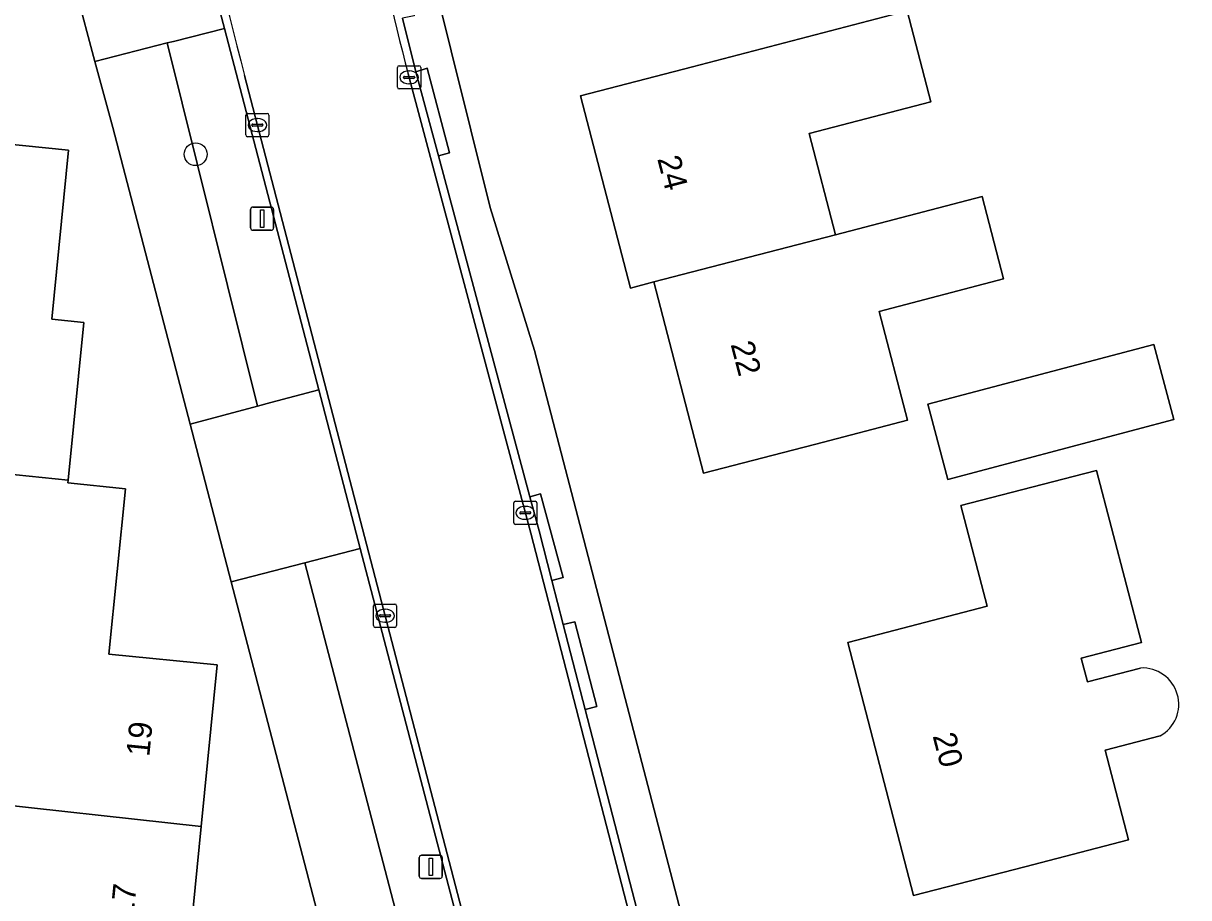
# Model space of a CAD drawing. Extents: x 162156 to 163172, y 378995 to 380779.
# Drawn here: x 162675 to 162725.3, y 380373.3 to 380410.9 of the extents above; entities that cross this region are included whole.
import ezdxf

# ---------------------------------------------------------------- set-up
doc = ezdxf.new("R2010")
doc.units = 0
for name, color, linetype in [('IMGEO_Berm_groen', 7, 'Continuous'), ('IMGEO_Boom', 7, 'Continuous'), ('IMGEO_Erf', 7, 'Continuous'), ('IMGEO_Groenvoorziening', 7, 'Continuous'), ('IMGEO_Kolk', 7, 'Continuous'), ('IMGEO_Lichtmast', 7, 'Continuous'), ('IMGEO_Pand', 7, 'Continuous'), ('IMGEO_Pand_nummerreeks', 7, 'Continuous'), ('IMGEO_Rijbaan_lokaal_gesloten', 7, 'Continuous'), ('IMGEO_Rijbaan_lokaal_open', 7, 'Continuous'), ('IMGEO_Voetpad_open', 7, 'Continuous')]:
    doc.layers.add(name, color=color, linetype=linetype)

msp = doc.modelspace()

# ---------------------------------------------------------------- linework, layer by layer
at = {"layer": 'IMGEO_Berm_groen'}
for points in [[(162683.705, 380410.707), (162681.513, 380410.149), (162681.246, 380410.081), (162685.125, 380394.433), (162685.709, 380394.588), (162687.775, 380395.136)], [(162689.559, 380388.309), (162687.169, 380387.692), (162692.998, 380365.362), (162695.408, 380365.933)]]:
    msp.add_lwpolyline(points, close=True, dxfattribs=at)
at = {"layer": 'IMGEO_Boom'}
msp.add_circle((162682.467, 380405.285), 0.489, dxfattribs=at)
at = {"layer": 'IMGEO_Erf'}
for points in [[(162699.109, 380328.94), (162697.271, 380335.985), (162691.587, 380357.773), (162689.804, 380364.609), (162683.996, 380386.874), (162682.226, 380393.661), (162678.892, 380406.441), (162678.13, 380409.289), (162677.305, 380412.375), (162674.933, 380424.891)], [(162692.636, 380413.099), (162695.162, 380403), (162697.063, 380396.837), (162723.095, 380296.969)], [(162672.02, 380405.962), (162676.995, 380405.469), (162676.273, 380398.182), (162677.649, 380398.046), (162676.975, 380391.25), (162676.963, 380391.126), (162679.438, 380390.881), (162678.732, 380383.751), (162683.395, 380383.289), (162682.706, 380376.334), (162682.012, 380369.325), (162677.312, 380369.791), (162676.623, 380362.843), (162671.648, 380363.336)], [(162713.401, 380373.351), (162710.563, 380384.257), (162716.566, 380385.819), (162715.44, 380390.149), (162720.279, 380391.409), (162721.283, 380391.67), (162723.214, 380384.251), (162720.621, 380383.576), (162720.886, 380382.558), (162723.177, 380383.155)], [(162724.023, 380380.231), (162721.652, 380379.614), (162722.656, 380375.759), (162718.186, 380374.596), (162713.401, 380373.351)]]:
    msp.add_lwpolyline(points, dxfattribs=at)
for points in [[(162709.193, 380392.805), (162708.177, 380392.54), (162704.354, 380391.544), (162702.207, 380399.787), (162701.196, 380399.524), (162699.041, 380407.797), (162703.88, 380409.057), (162713.128, 380411.466), (162714.149, 380407.547), (162708.903, 380406.18), (162710.038, 380401.823), (162716.348, 380403.467), (162717.274, 380399.914), (162711.92, 380398.519), (162713.141, 380393.833)], [(162714.871, 380391.28), (162714.128, 380394.091), (162714.015, 380394.518), (162723.753, 380397.093), (162724.609, 380393.855)]]:
    msp.add_lwpolyline(points, close=True, dxfattribs=at)
msp.add_arc((162723.261, 380381.595), 1.562, 299.1838, 93.0896, dxfattribs=at)
at = {"layer": 'IMGEO_Groenvoorziening'}
for points in [[(162681.246, 380410.081), (162678.13, 380409.289), (162678.892, 380406.441), (162682.226, 380393.661), (162685.125, 380394.433)], [(162692.998, 380365.362), (162687.169, 380387.692), (162683.996, 380386.874), (162689.804, 380364.609)]]:
    msp.add_lwpolyline(points, close=True, dxfattribs=at)
at = {"layer": 'IMGEO_Kolk'}
for p, q in [((162691.161, 380408.173), (162691.161, 380409.025)), ((162691.236, 380409.099), (162692.088, 380409.099)), ((162691.649, 380408.879), (162691.674, 380408.879)), ((162692.162, 380409.025), (162692.162, 380408.173)), ((162691.42, 380408.593), (162691.42, 380408.605)), ((162691.858, 380408.556), (162691.46, 380408.556)), ((162691.463, 380408.642), (162691.861, 380408.642)), ((162691.672, 380408.319), (162691.647, 380408.319)), ((162691.904, 380408.605), (162691.904, 380408.593)), ((162692.088, 380408.099), (162691.236, 380408.099)), ((162684.625, 380406.118), (162684.625, 380406.97)), ((162684.7, 380407.044), (162685.552, 380407.044)), ((162685.113, 380406.824), (162685.138, 380406.824)), ((162685.626, 380406.97), (162685.626, 380406.118)), ((162684.884, 380406.538), (162684.884, 380406.55)), ((162685.322, 380406.501), (162684.924, 380406.501)), ((162684.927, 380406.587), (162685.325, 380406.587)), ((162685.136, 380406.264), (162685.111, 380406.264)), ((162685.368, 380406.55), (162685.368, 380406.538)), ((162685.552, 380406.044), (162684.7, 380406.044)), ((162696.169, 380389.414), (162696.169, 380390.266)), ((162696.244, 380390.34), (162697.096, 380390.34)), ((162696.657, 380390.12), (162696.682, 380390.12)), ((162697.17, 380390.266), (162697.17, 380389.414)), ((162696.428, 380389.834), (162696.428, 380389.846)), ((162696.866, 380389.797), (162696.468, 380389.797)), ((162696.471, 380389.883), (162696.869, 380389.883)), ((162696.912, 380389.846), (162696.912, 380389.834)), ((162697.096, 380389.34), (162696.244, 380389.34)), ((162696.68, 380389.56), (162696.655, 380389.56)), ((162690.126, 380384.981), (162690.126, 380385.833)), ((162690.201, 380385.907), (162691.053, 380385.907)), ((162690.614, 380385.687), (162690.639, 380385.687)), ((162691.127, 380385.833), (162691.127, 380384.981)), ((162690.385, 380385.401), (162690.385, 380385.413)), ((162690.823, 380385.364), (162690.425, 380385.364)), ((162690.428, 380385.45), (162690.826, 380385.45)), ((162690.637, 380385.127), (162690.612, 380385.127)), ((162690.869, 380385.413), (162690.869, 380385.401)), ((162691.053, 380384.907), (162690.201, 380384.907))]:
    msp.add_line(p, q, dxfattribs=at)
for points in [[(162691.161, 380408.173), (162691.161, 380409.025)], [(162691.236, 380409.099), (162692.088, 380409.099)], [(162692.162, 380409.025), (162692.162, 380408.173)], [(162692.088, 380408.099), (162691.236, 380408.099)], [(162684.625, 380406.118), (162684.625, 380406.97)], [(162684.7, 380407.044), (162685.552, 380407.044)], [(162685.626, 380406.97), (162685.626, 380406.118)], [(162685.552, 380406.044), (162684.7, 380406.044)], [(162696.169, 380389.414), (162696.169, 380390.266)], [(162696.244, 380390.34), (162697.096, 380390.34)], [(162697.17, 380390.266), (162697.17, 380389.414)], [(162697.096, 380389.34), (162696.244, 380389.34)], [(162690.126, 380384.981), (162690.126, 380385.833)], [(162690.201, 380385.907), (162691.053, 380385.907)], [(162691.127, 380385.833), (162691.127, 380384.981)], [(162691.053, 380384.907), (162690.201, 380384.907)]]:
    msp.add_lwpolyline(points, dxfattribs=at)
for centre, radius, start, end in [((162691.238, 380409.023), 0.0765, 91.552, 178.448), ((162691.238, 380409.023), 0.0765, 91.552, 178.448), ((162692.086, 380409.023), 0.0765, 1.552, 88.448), ((162692.086, 380409.023), 0.0765, 1.552, 88.448), ((162691.238, 380408.175), 0.0765, 181.552, 268.448), ((162691.238, 380408.175), 0.0765, 181.552, 268.448), ((162691.46, 380408.602), 0.0403, 85.8775, 175.7526), ((162691.457, 380408.592), 0.0366, 178.938, 274.7102), ((162691.861, 380408.599), 0.043, 264.8664, 352.4533), ((162691.865, 380408.604), 0.0386, 1.7309, 96.639), ((162692.086, 380408.175), 0.0765, 271.552, 358.448), ((162692.086, 380408.175), 0.0765, 271.552, 358.448), ((162684.702, 380406.968), 0.0765, 91.552, 178.448), ((162684.702, 380406.968), 0.0765, 91.552, 178.448), ((162685.55, 380406.968), 0.0765, 1.552, 88.448), ((162685.55, 380406.968), 0.0765, 1.552, 88.448), ((162684.924, 380406.547), 0.0403, 85.8775, 175.7526), ((162684.921, 380406.537), 0.0366, 178.938, 274.7102), ((162685.325, 380406.544), 0.043, 264.8664, 352.4533), ((162685.329, 380406.549), 0.0386, 1.7309, 96.639), ((162684.702, 380406.12), 0.0765, 181.552, 268.448), ((162684.702, 380406.12), 0.0765, 181.552, 268.448), ((162685.55, 380406.12), 0.0765, 271.552, 358.448), ((162685.55, 380406.12), 0.0765, 271.552, 358.448), ((162696.246, 380390.264), 0.0765, 91.552, 178.448), ((162696.246, 380390.264), 0.0765, 91.552, 178.448), ((162697.094, 380390.264), 0.0765, 1.552, 88.448), ((162697.094, 380390.264), 0.0765, 1.552, 88.448), ((162696.468, 380389.843), 0.0403, 85.8775, 175.7526), ((162696.465, 380389.833), 0.0366, 178.938, 274.7102), ((162696.869, 380389.84), 0.043, 264.8664, 352.4533), ((162696.873, 380389.845), 0.0386, 1.7309, 96.639), ((162696.246, 380389.416), 0.0765, 181.552, 268.448), ((162696.246, 380389.416), 0.0765, 181.552, 268.448), ((162697.094, 380389.416), 0.0765, 271.552, 358.448), ((162697.094, 380389.416), 0.0765, 271.552, 358.448), ((162690.203, 380385.831), 0.0765, 91.552, 178.448), ((162690.203, 380385.831), 0.0765, 91.552, 178.448), ((162691.051, 380385.831), 0.0765, 1.552, 88.448), ((162691.051, 380385.831), 0.0765, 1.552, 88.448), ((162690.425, 380385.41), 0.0403, 85.8775, 175.7526), ((162690.422, 380385.4), 0.0366, 178.938, 274.7102), ((162690.826, 380385.407), 0.043, 264.8664, 352.4533), ((162690.83, 380385.412), 0.0386, 1.7309, 96.639), ((162690.203, 380384.983), 0.0765, 181.552, 268.448), ((162690.203, 380384.983), 0.0765, 181.552, 268.448), ((162691.051, 380384.983), 0.0765, 271.552, 358.448), ((162691.051, 380384.983), 0.0765, 271.552, 358.448)]:
    msp.add_arc(centre, radius, start, end, dxfattribs=at)
for centre, major_axis, ratio, start_param, end_param in [((162691.648, 380408.599), (-0.387, 0.002), 0.722429, 4.712389, 7.853982), ((162691.673, 380408.599), (-0.39, 0.002), 0.717154, 1.570796, 4.712389), ((162685.112, 380406.544), (-0.387, 0.002), 0.722429, 4.712389, 7.853982), ((162685.137, 380406.544), (-0.39, 0.002), 0.717154, 1.570796, 4.712389), ((162696.656, 380389.84), (-0.387, 0.002), 0.722429, 4.712389, 7.853982), ((162696.681, 380389.84), (-0.39, 0.002), 0.717154, 1.570796, 4.712389), ((162690.613, 380385.407), (-0.387, 0.002), 0.722429, 4.712389, 7.853982), ((162690.638, 380385.407), (-0.39, 0.002), 0.717154, 1.570796, 4.712389)]:
    msp.add_ellipse(centre, major_axis=major_axis, ratio=ratio, start_param=start_param, end_param=end_param, dxfattribs=at)
at = {"layer": 'IMGEO_Lichtmast'}
for p, q in [((162684.835, 380402.114), (162684.835, 380402.914)), ((162684.835, 380402.914), (162684.835, 380402.114)), ((162684.935, 380403.014), (162685.725, 380403.014)), ((162685.725, 380403.014), (162684.935, 380403.014)), ((162685.825, 380402.914), (162685.825, 380402.114)), ((162685.825, 380402.114), (162685.825, 380402.914)), ((162685.725, 380402.014), (162684.935, 380402.014)), ((162684.935, 380402.014), (162685.725, 380402.014)), ((162692.202, 380375.088), (162692.992, 380375.088)), ((162692.992, 380375.088), (162692.202, 380375.088)), ((162692.102, 380374.188), (162692.102, 380374.988)), ((162692.102, 380374.988), (162692.102, 380374.188)), ((162693.092, 380374.988), (162693.092, 380374.188)), ((162693.092, 380374.188), (162693.092, 380374.988)), ((162692.992, 380374.088), (162692.202, 380374.088)), ((162692.202, 380374.088), (162692.992, 380374.088))]:
    msp.add_line(p, q, dxfattribs=at)
for points in [[(162685.255, 380402.889), (162685.405, 380402.889), (162685.405, 380402.139), (162685.255, 380402.139), (162685.255, 380402.889)], [(162692.522, 380374.963), (162692.672, 380374.963), (162692.672, 380374.213), (162692.522, 380374.213), (162692.522, 380374.963)]]:
    msp.add_lwpolyline(points, dxfattribs=at)
for centre, start, end in [((162684.935, 380402.914), 90, 180), ((162684.935, 380402.914), 90, 180), ((162685.725, 380402.914), 0, 90), ((162685.725, 380402.914), 360, 90), ((162684.935, 380402.114), 180, 270), ((162684.935, 380402.114), 180, 270), ((162685.725, 380402.114), 270, 0), ((162685.725, 380402.114), 270, 0), ((162692.202, 380374.988), 90, 180), ((162692.202, 380374.988), 90, 180), ((162692.992, 380374.988), 0, 90), ((162692.992, 380374.988), 360, 90), ((162692.202, 380374.188), 180, 270), ((162692.202, 380374.188), 180, 270), ((162692.992, 380374.188), 270, 0), ((162692.992, 380374.188), 270, 0)]:
    msp.add_arc(centre, 0.1, start, end, dxfattribs=at)
at = {"layer": 'IMGEO_Pand'}
for points in [[(162702.207, 380399.787), (162710.038, 380401.823), (162708.903, 380406.18), (162714.149, 380407.547), (162713.128, 380411.466), (162703.88, 380409.057), (162699.041, 380407.797), (162701.196, 380399.524)], [(162676.995, 380405.469), (162672.02, 380405.962), (162668.526, 380406.308), (162667.452, 380395.47), (162669.364, 380395.28), (162669.046, 380392.065), (162671.922, 380391.769), (162676.975, 380391.25), (162677.649, 380398.046), (162676.273, 380398.182)], [(162702.207, 380399.787), (162704.354, 380391.544), (162708.177, 380392.54), (162709.193, 380392.805), (162713.141, 380393.833), (162711.92, 380398.519), (162717.274, 380399.914), (162716.348, 380403.467), (162710.038, 380401.823)], [(162714.128, 380394.091), (162714.871, 380391.28), (162724.609, 380393.855), (162723.753, 380397.093), (162714.015, 380394.518)], [(162679.438, 380390.881), (162676.963, 380391.126), (162676.975, 380391.25), (162671.922, 380391.769), (162671.89, 380391.451), (162670.872, 380381.176), (162672.862, 380380.979), (162672.513, 380377.454), (162682.706, 380376.334), (162683.395, 380383.289), (162678.732, 380383.751)], [(162682.706, 380376.334), (162672.513, 380377.454), (162672.142, 380373.712), (162670.157, 380373.909), (162669.135, 380363.585), (162671.648, 380363.336), (162676.623, 380362.843), (162677.312, 380369.791), (162682.012, 380369.325)]]:
    msp.add_lwpolyline(points, close=True, dxfattribs=at)
msp.add_lwpolyline([(162723.177, 380383.155), (162720.886, 380382.558), (162720.621, 380383.576), (162723.214, 380384.251), (162721.283, 380391.67), (162720.279, 380391.409), (162715.44, 380390.149), (162716.566, 380385.819), (162710.563, 380384.257), (162713.401, 380373.351), (162718.186, 380374.596), (162722.656, 380375.759), (162721.652, 380379.614), (162724.023, 380380.231)], dxfattribs=at)
msp.add_arc((162723.261, 380381.595), 1.562, 299.1838, 93.0896, dxfattribs=at)
at = {"layer": 'IMGEO_Rijbaan_lokaal_gesloten'}
for points in [[(162680.525, 380429.323), (162678.724, 380445.517), (162678.557, 380447.491), (162678.535, 380447.716), (162678.198, 380447.57), (162678.473, 380445.123), (162680.83, 380423.933), (162681.587, 380419.614), (162682.894, 380413.81), (162683.705, 380410.707), (162687.775, 380395.136), (162689.559, 380388.309), (162695.408, 380365.933), (162695.691, 380366.007), (162690.83, 380384.632)], [(162684.572, 380408.676), (162690.83, 380384.632), (162695.691, 380366.007), (162703.622, 380335.621), (162710.51, 380309.391), (162714.578, 380294.078), (162716.187, 380288.023)], [(162690.83, 380384.632), (162684.572, 380408.676)], [(162725.252, 380276.334), (162722.054, 380292.949), (162721.262, 380295.939), (162709.02, 380342.123), (162707.879, 380346.533), (162696.902, 380388.967), (162691.62, 380408.754)]]:
    msp.add_lwpolyline(points, dxfattribs=at)
for centre, radius, start, end in [((162845.64, 380450.967), 166.527, 187.46797, 194.71182), ((162845.64, 380450.967), 166.527, 187.46797, 194.71182), ((162875.43, 380455.958), 189.775, 189.6306, 194.40292)]:
    msp.add_arc(centre, radius, start, end, dxfattribs=at)
at = {"layer": 'IMGEO_Rijbaan_lokaal_open'}
for points in [[(162703.711, 380364.149), (162702.774, 380367.765), (162699.254, 380381.363), (162698.306, 380385.024), (162697.814, 380386.924), (162697.261, 380389.061), (162696.866, 380390.533), (162692.928, 380405.226), (162691.958, 380408.844), (162691.381, 380411.149)], [(162691.62, 380408.754), (162696.902, 380388.967), (162707.879, 380346.533), (162708.247, 380346.628), (162703.711, 380364.149)]]:
    msp.add_lwpolyline(points, dxfattribs=at)
msp.add_arc((162875.43, 380455.958), 189.775, 189.6306, 194.40292, dxfattribs=at)
at = {"layer": 'IMGEO_Voetpad_open'}
for points in [[(162690.521, 380414.838), (162691.039, 380414.944), (162691.875, 380411.255), (162691.381, 380411.149), (162691.958, 380408.844), (162692.436, 380408.991), (162693.407, 380405.352), (162692.928, 380405.226), (162696.866, 380390.533), (162697.329, 380390.658), (162698.305, 380387.056), (162697.814, 380386.924), (162698.306, 380385.024), (162698.798, 380385.151), (162699.745, 380381.49), (162699.254, 380381.363), (162702.774, 380367.765)], [(162697.063, 380396.837), (162695.162, 380403), (162692.636, 380413.099)], [(162723.095, 380296.969), (162697.063, 380396.837)]]:
    msp.add_lwpolyline(points, dxfattribs=at)
for points in [[(162682.894, 380413.81), (162680.665, 380413.238), (162677.305, 380412.375), (162678.13, 380409.289), (162681.246, 380410.081), (162681.513, 380410.149), (162683.705, 380410.707)], [(162692.928, 380405.226), (162693.407, 380405.352), (162692.436, 380408.991), (162691.958, 380408.844)], [(162687.775, 380395.136), (162685.709, 380394.588), (162685.125, 380394.433), (162682.226, 380393.661), (162683.996, 380386.874), (162687.169, 380387.692), (162689.559, 380388.309)], [(162696.866, 380390.533), (162697.261, 380389.061), (162697.814, 380386.924), (162698.305, 380387.056), (162697.329, 380390.658)], [(162698.306, 380385.024), (162699.254, 380381.363), (162699.745, 380381.49), (162698.798, 380385.151)]]:
    msp.add_lwpolyline(points, close=True, dxfattribs=at)

# ---------------------------------------------------------------- texts
at = {"layer": 'IMGEO_Pand_nummerreeks'}
for s, rotation, p in [('24', 284.6003, (162702.349, 380405.096)), ('22', 284.5991, (162705.51, 380397.103)), ('19', 84.3451, (162680.468, 380379.315)), ('20', 284.5862, (162714.213, 380380.235)), ('17', 84.3439, (162679.777, 380372.333))]:
    msp.add_text(s, height=1, rotation=rotation, dxfattribs=at).set_placement(p)

doc.saveas('drawing.dxf')
